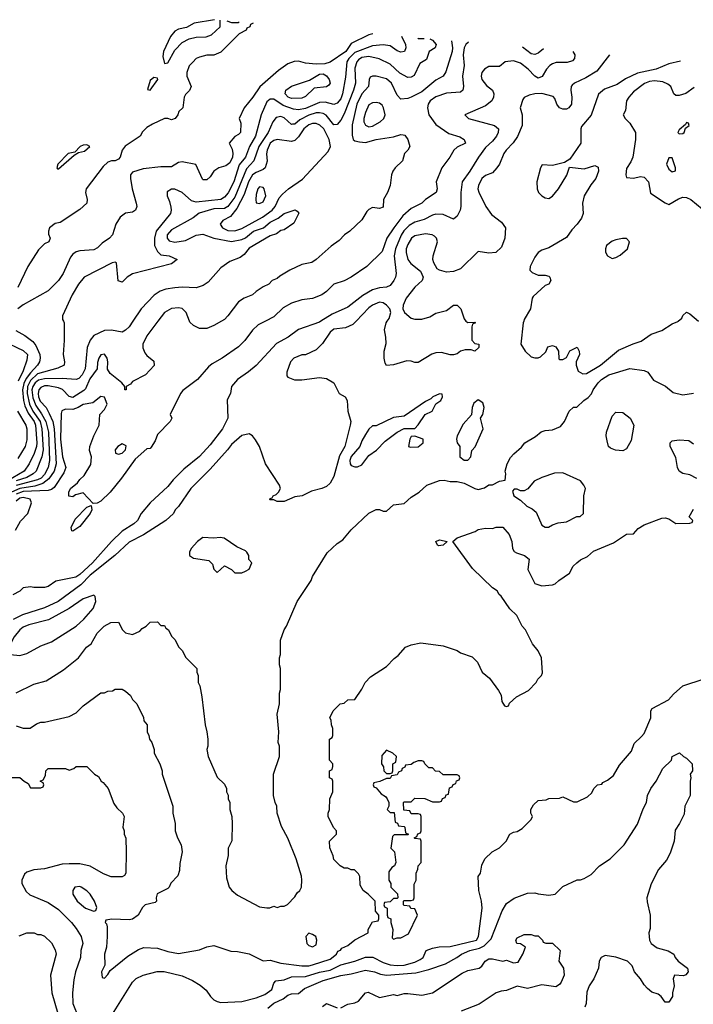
# Model space of a CAD drawing. Header units: inches. Extents: x 2348341 to 2479810, y 460419 to 613669.
# Tile 323 of 656: x 2355189 to 2359009, y 586125 to 591710. Entities that reach past the tile are written whole.
import ezdxf

# ---------------------------------------------------------------- set-up
doc = ezdxf.new("R2010")
doc.units = ezdxf.units.IN
doc.header["$MEASUREMENT"] = 0
doc.layers.add('C3558', color=7, linetype='Continuous')
doc.layers.add('C3559', color=7, linetype='Continuous')

msp = doc.modelspace()

# ---------------------------------------------------------------- linework, layer by layer
at = {"layer": 'C3558', "color": 2}
for points, elevation in [([(2355973, 590000), (2355910, 589917.2), (2355888.2, 589870), (2355888.2, 589848.2), (2355899.8, 589819.8), (2355910, 589804.7), (2355950, 589774), (2355951.6, 589748.4), (2355903.6, 589696.4), (2355830, 589658), (2355816.9, 589643.1), (2355794, 589630), (2355794, 589610), (2355786, 589610), (2355786, 589630), (2355768.7, 589650), (2355703.3, 589703.3), (2355686.8, 589726.8), (2355689.2, 589770), (2355685.2, 589790), (2355670, 589813.2), (2355650, 589809), (2355637.3, 589790), (2355630, 589766), (2355628.4, 589730), (2355587.1, 589672.9), (2355563, 589617), (2355553.5, 589606.5), (2355490, 589566.3), (2355470, 589571.8), (2355431.8, 589611.8), (2355410, 589621.1), (2355350, 589632.9), (2355330, 589633.1), (2355310, 589624.2), (2355298.9, 589610), (2355294.3, 589590), (2355296.1, 589570), (2355306.1, 589546.1), (2355338.7, 589510), (2355357, 589477), (2355376.9, 589430), (2355385.8, 589390), (2355396.9, 589190), (2355384.9, 589150), (2355355, 589105), (2355321.2, 589078.8), (2355275.2, 589064.8), (2355190, 589051), (2355143.9, 589030)], 94), ([(2356897.8, 590000), (2356890, 589995.1), (2356770, 589953.2), (2356711, 589910), (2356646.6, 589873.4), (2356530, 589749), (2356487.1, 589712.9), (2356424.7, 589670), (2356391.1, 589628.9), (2356384.7, 589590), (2356366.4, 589553.6), (2356370.6, 589449.4), (2356338.8, 589390), (2356270, 589299), (2356210, 589233.2), (2356119.8, 589160.2), (2356059.8, 589100.2), (2356030, 589062), (2355930, 588968.7), (2355878, 588910), (2355858, 588870), (2355836, 588850), (2355770, 588809.5), (2355709.2, 588750.8), (2355602.6, 588630), (2355530, 588563), (2355507.2, 588547.2), (2355394.8, 588525.2), (2355350, 588495.3), (2355330, 588489), (2355270, 588488.7), (2355250, 588494), (2355210, 588488), (2355190, 588468), (2355150, 588448.7)], 102), ([(2357096.9, 590000), (2357078.8, 589981.2), (2357037.5, 589962.5), (2356970, 589955.1), (2356950, 589937.2), (2356906.4, 589873.6), (2356870, 589838), (2356811.1, 589808.9), (2356790, 589808.7), (2356744.7, 589790), (2356726, 589770), (2356704.7, 589710), (2356704.7, 589690), (2356710, 589682), (2356747.1, 589667.1), (2356790, 589667.3), (2356890, 589680.7), (2356930, 589674.8), (2356970, 589651), (2357001, 589590), (2357034.8, 589570), (2357047.3, 589550), (2357050.4, 589490.4), (2357067.3, 589430), (2357064, 589410), (2357032.4, 589290), (2357003.9, 589236.1), (2356970, 589118), (2356950, 589081.2), (2356930, 589062.7), (2356902, 589050), (2356844.5, 589035.5), (2356790.6, 589009.4), (2356750, 589004), (2356690, 588978), (2356650, 588978), (2356630, 588986), (2356607.3, 588987.3), (2356610, 588994), (2356622, 588998), (2356626, 589010), (2356643.1, 589016.9), (2356658, 589030), (2356668, 589050), (2356662, 589070), (2356582.7, 589190), (2356549.3, 589290), (2356527.3, 589327.3), (2356509.5, 589349.5), (2356490, 589361.2), (2356450, 589352.3), (2356390, 589300.9), (2356368, 589270), (2356270, 589160.9), (2356160.7, 589050), (2356090.5, 588949.5), (2356071, 588930), (2356061, 588910), (2356018.8, 588870), (2355891.9, 588788.1), (2355810, 588747), (2355728.9, 588671.1), (2355590, 588559.7), (2355535.3, 588504.7), (2355407.3, 588410), (2355330, 588373.6), (2355204.8, 588335.2), (2355152.9, 588307.1)], 106), ([(2355831.6, 590000), (2355810, 589968), (2355790, 589948), (2355770, 589938), (2355710, 589949.3), (2355670, 589946.6), (2355610, 589919.3), (2355588.5, 589891.5), (2355572.4, 589850), (2355561.3, 589730), (2355543.8, 589696.2), (2355525.1, 589674.9), (2355510, 589669.6), (2355430, 589675.1), (2355330, 589673.6), (2355295.3, 589664.7), (2355276.5, 589650), (2355263.2, 589630), (2355259, 589610), (2355264.6, 589564.6), (2355280.8, 589520.8), (2355313.8, 589473.8), (2355337.5, 589430), (2355352.1, 589370), (2355358.6, 589210), (2355350.3, 589170), (2355330.2, 589130), (2355311.6, 589110), (2355290, 589099.8), (2355170, 589067)], 90), ([(2356582.6, 590000), (2356541.1, 589978.9), (2356510, 589949), (2356466, 589890), (2356430, 589854), (2356338, 589790), (2356281.4, 589758.6), (2356259.8, 589740.2), (2356198, 589670), (2356113.7, 589606.3), (2356101, 589590), (2356042, 589470), (2356052, 589450), (2356042, 589430), (2355970, 589358), (2355958, 589322), (2355935.3, 589284.7), (2355930, 589278), (2355910, 589275.3), (2355843.4, 589216.6), (2355767.3, 589110), (2355702.8, 589030), (2355650, 588979.3), (2355628.4, 588968.4), (2355606, 588966), (2355550, 589026), (2355506, 589014), (2355490, 589004), (2355468, 589008), (2355468.7, 589030), (2355478, 589050), (2355517.2, 589082.8), (2355530, 589102), (2355554.6, 589125.4), (2355592.1, 589187.9), (2355596, 589230), (2355585.6, 589265.6), (2355586.6, 589290), (2355609.7, 589350.3), (2355640.9, 589410), (2355644, 589470), (2355670, 589498), (2355685.2, 589530), (2355670, 589568.7), (2355650, 589573.2), (2355603.8, 589536.2), (2355550, 589526.6), (2355521, 589510), (2355490, 589499.7), (2355450, 589500.9), (2355427.7, 589492.3), (2355423.8, 589476.2), (2355421.1, 589330), (2355433.1, 589230), (2355451, 589170), (2355439.9, 589140.1), (2355384.1, 589055.9), (2355370, 589045.2), (2355350, 589039.5), (2355210, 589033.8), (2355170, 589018.4)], 98), ([(2355437, 590000), (2355442, 589990), (2355442, 589890), (2355436, 589810), (2355442.8, 589770), (2355441, 589750), (2355406.4, 589733.6), (2355290, 589701.2), (2355250, 589664.2), (2355233.5, 589630), (2355232.7, 589590), (2355245.7, 589530), (2355264.6, 589490), (2355304.8, 589430), (2355315, 589390), (2355322.6, 589270), (2355315.3, 589230), (2355283.1, 589150), (2355266.4, 589133.6), (2355230, 589114), (2355170, 589093.6)], 86), ([(2356334.4, 590000), (2356290, 589975.3), (2356250, 589958), (2356210, 589958), (2356174.6, 589974.6), (2356154.6, 589994.6), (2356152.5, 590000)], 94), ([(2357719.3, 590000), (2357719.6, 589999.6), (2357730, 589992), (2357770, 589994), (2357774, 589990), (2357758, 589982), (2357752.7, 589967.3), (2357752.7, 589892.7), (2357770, 589874), (2357794, 589870), (2357794, 589850), (2357771.1, 589828.9), (2357750, 589838), (2357716.4, 589836.4), (2357690, 589829), (2357670, 589814), (2357650, 589809.2), (2357630, 589809.2), (2357582, 589822), (2357550, 589820.7), (2357526.4, 589813.6), (2357450, 589766), (2357430, 589765.2), (2357410, 589772.7), (2357385.2, 589774.8), (2357310, 589753.2), (2357270, 589748.7), (2357261.2, 589761.2), (2357256, 589790), (2357257.2, 589830), (2357266.8, 589873.2), (2357266.6, 589910), (2357258, 589950), (2357267, 589990), (2357273.6, 590000)], 106), ([(2358047.4, 590000), (2358044, 589990), (2358031.3, 589870), (2358056, 589830), (2358090, 589798), (2358110, 589791.3), (2358130, 589791.3), (2358143.1, 589796.9), (2358173.6, 589826.4), (2358185.2, 589854.8), (2358210, 589862), (2358230, 589854), (2358244.7, 589830), (2358246.4, 589786.4), (2358250, 589782), (2358270, 589782), (2358290, 589794), (2358308.9, 589831.1), (2358350, 589852), (2358362, 589830), (2358364.7, 589810), (2358344.7, 589770), (2358344.7, 589750), (2358356, 589716), (2358382, 589702), (2358403.5, 589703.5), (2358482.7, 589750), (2358585.3, 589834.7), (2358668, 589872), (2358713.1, 589886.9), (2358770, 589926.8), (2358830, 589946.8), (2358890, 589984.7), (2358922, 589998), (2358924.4, 590000)], 110), ([(2355167.4, 589947.4), (2355218.2, 589918.2), (2355263.7, 589883.7), (2355281.5, 589861.5), (2355303.1, 589810), (2355306.4, 589790), (2355302.4, 589770), (2355290.4, 589750), (2355250, 589707.6), (2355226.1, 589673.9), (2355212.7, 589647.3), (2355205.9, 589610), (2355210.8, 589550.8), (2355218.9, 589518.9), (2355237.9, 589477.9), (2355271.1, 589430), (2355279.3, 589410), (2355286.9, 589310), (2355284.4, 589290), (2355271.6, 589250), (2355243.1, 589190), (2355214, 589150), (2355085.9, 589074.1)], 82), ([(2355090.4, 589890.4), (2355210, 589834), (2355233, 589810), (2355230, 589778), (2355210, 589719), (2355180.9, 589659.1)], 78), ([(2355170, 587891), (2355270, 587941), (2355340.2, 587959.8), (2355438, 588022), (2355522, 588090), (2355568.7, 588150), (2355595.3, 588170), (2355629, 588230), (2355668.7, 588270), (2355706, 588290), (2355750, 588292), (2355772, 588250), (2355790, 588232), (2355830, 588222), (2355870, 588242), (2355883.1, 588256.9), (2355906, 588270), (2355930, 588292), (2355970, 588294), (2355990, 588274), (2356010, 588274), (2356018, 588258), (2356034, 588250), (2356050, 588214), (2356070, 588194), (2356092, 588150), (2356112, 588130), (2356130, 588094), (2356194, 588030), (2356194, 588010), (2356202, 587990), (2356202, 587950), (2356211.1, 587931.1), (2356222, 587870), (2356241, 587710), (2356250.7, 587670.7), (2356256, 587630), (2356256, 587590), (2356251, 587570), (2356258.8, 587530), (2356310, 587414), (2356350, 587374), (2356362, 587350), (2356362, 587330), (2356371.6, 587311.6), (2356372, 587290), (2356382, 587270), (2356382, 587230), (2356392, 587190), (2356394, 587150), (2356391.6, 587051.6), (2356372, 587010), (2356372, 586970), (2356358, 586910), (2356362, 586842), (2356378, 586790), (2356392, 586770), (2356425.2, 586745.2), (2356550, 586678), (2356590, 586672), (2356607.3, 586672.7), (2356630, 586682), (2356650, 586674), (2356670, 586682), (2356690, 586682), (2356708, 586692), (2356750, 586734), (2356763.1, 586756.9), (2356778, 586770), (2356788, 586790), (2356788.7, 586830), (2356787.3, 586852.7), (2356757.2, 586950), (2356710, 587068), (2356673.6, 587133.6), (2356648.7, 587210), (2356648, 587250), (2356638, 587270), (2356628.7, 587310), (2356628.7, 587430), (2356662, 587530), (2356662, 587590), (2356655.3, 587610), (2356659, 587670), (2356649, 587770), (2356662, 587830), (2356662, 587890), (2356668, 587910), (2356668.7, 588030), (2356662, 588050), (2356662, 588090), (2356668, 588110), (2356668.7, 588190), (2356688.7, 588250), (2356702, 588270), (2356762, 588410), (2356842, 588530), (2356849.1, 588550.9), (2356933.6, 588686.4), (2356990, 588738), (2357021.2, 588758.8), (2357070, 588816), (2357169.4, 588910.6), (2357211.1, 588931.1), (2357230, 588931.3), (2357250, 588922), (2357270, 588922), (2357310, 588958), (2357370, 588966), (2357410, 589001), (2357455.3, 589030), (2357498, 589070), (2357570, 589096.3), (2357597.3, 589097.3), (2357630, 589091), (2357670, 589091), (2357710, 589081), (2357770, 589051), (2357790, 589046), (2357824.7, 589055.3), (2357850, 589071.3), (2357870, 589072), (2357910, 589092), (2357942, 589098), (2357946, 589134), (2357942, 589150), (2357954, 589190), (2357972.9, 589227.1), (2357992.5, 589247.5), (2358034.8, 589285.2), (2358054, 589310), (2358114.2, 589345.8), (2358147.5, 589372.5), (2358170, 589380.7), (2358210, 589382.8), (2358257, 589403), (2358279, 589430), (2358306, 589490), (2358330, 589511.3), (2358348, 589512), (2358388, 589550), (2358412.9, 589567.1), (2358432.3, 589587.7), (2358441.2, 589610), (2358469.3, 589650), (2358489.3, 589670), (2358530, 589696.3), (2358650, 589731), (2358730, 589721), (2358752, 589710), (2358784.5, 589664.5), (2358850.9, 589630.9), (2358894.8, 589594.8), (2358950, 589582.8), (2359010, 589591)], 106), ([(2355177.1, 589490), (2355224.9, 589410), (2355230.4, 589390), (2355230, 589326), (2355220.5, 589290), (2355178.8, 589221.2)], 78), ([(2359030, 589108), (2358990, 589128), (2358950, 589135.3), (2358929.3, 589149.3), (2358919, 589170), (2358910, 589226), (2358878, 589290), (2358878, 589310), (2358890, 589322), (2358930, 589326), (2358983.6, 589323.6), (2359010, 589304.7)], 102), ([(2355165.6, 588814.4), (2355193.8, 588866.2), (2355235.1, 588910), (2355256, 588970), (2355249.2, 588990), (2355210, 589000.4), (2355190, 588995.1), (2355170, 588979.7)], 102), ([(2355170, 587704.7), (2355210, 587691), (2355248.7, 587691.3), (2355284.7, 587715.3), (2355310, 587724.7), (2355330, 587724.7), (2355470, 587758), (2355510, 587778), (2355550, 587818), (2355650, 587891.3), (2355670, 587892), (2355690, 587902), (2355716.4, 587903.6), (2355730, 587912), (2355770, 587912), (2355790, 587902), (2355816.9, 587876.9), (2355830, 587854), (2355854, 587830), (2355891.6, 587751.6), (2355892.7, 587732.7), (2355912, 587710), (2355912, 587670), (2355922, 587650), (2355924.7, 587630), (2355938, 587610), (2355952, 587570), (2355951.3, 587550), (2355984.7, 587490), (2355998, 587450), (2355998, 587430), (2356058, 587250), (2356058, 587210), (2356071.3, 587150), (2356071.3, 587110), (2356084.7, 587070), (2356104.7, 587030), (2356111.3, 586990), (2356096.9, 586923.1), (2356095.3, 586884.7), (2356085.4, 586854.6), (2356047.3, 586812.7), (2356038, 586790), (2356030, 586782), (2355968.1, 586751.9), (2355962.8, 586730), (2355964.7, 586710), (2355956.8, 586703.2), (2355901, 586690), (2355886.2, 586673.8), (2355861, 586630), (2355830, 586609), (2355810, 586604), (2355711.6, 586608.4), (2355678, 586602), (2355674, 586590), (2355682, 586582), (2355685.4, 586565.4), (2355686, 586510), (2355681, 586450), (2355671.3, 586410), (2355672, 586348), (2355654, 586310), (2355658, 586278), (2355670, 586274), (2355690, 586294), (2355702, 586318), (2355802, 586398), (2355864.1, 586435.9), (2355892.7, 586447.3), (2355970, 586443), (2356030, 586424.9), (2356090, 586413.4), (2356210, 586434), (2356250, 586451), (2356290, 586458), (2356386.4, 586426.4), (2356425.4, 586425.4), (2356490, 586411), (2356570, 586371.3), (2356610, 586376), (2356670, 586359.1), (2356790, 586343.1), (2356830, 586343.7), (2356850, 586348.8), (2356950, 586381.6), (2356985.2, 586410), (2356994, 586426), (2357008.4, 586431.6), (2357016.4, 586443.6), (2357050, 586458), (2357089.1, 586490.9), (2357166, 586530), (2357166, 586550), (2357190, 586594), (2357222, 586598), (2357226, 586610), (2357226, 586630), (2357207.3, 586652.7), (2357206, 586710), (2357166, 586750), (2357138, 586770), (2357120.4, 586800.4), (2357118, 586850), (2357110, 586866), (2357087.3, 586887.3), (2357068.4, 586888.4), (2357050, 586898), (2357030, 586898), (2357006, 586910), (2356970, 586946), (2356968, 586968), (2356947.3, 587012.7), (2356946, 587050), (2356986, 587090), (2356986, 587110), (2356968.4, 587128.4), (2356938, 587190), (2356938, 587210), (2356946, 587230), (2356948, 587290), (2356966, 587330), (2356966, 587390), (2356962, 587402), (2356946, 587410), (2356946, 587450), (2356962, 587458), (2356966, 587474), (2356966, 587490), (2356946, 587510), (2356946, 587630), (2356962, 587638), (2356966, 587650), (2356966, 587690), (2356958, 587710), (2356956.4, 587736.4), (2356948, 587750), (2356968, 587790), (2357006, 587830), (2357030, 587834), (2357050, 587852), (2357090, 587854), (2357130, 587912), (2357148.7, 587950), (2357178, 587982), (2357270, 588042), (2357313.6, 588086.4), (2357336.5, 588103.5), (2357378, 588150), (2357410, 588164.7), (2357464.7, 588175.3), (2357590, 588158), (2357670, 588131.3), (2357690, 588118), (2357755.3, 588095.3), (2357785.4, 588065.4), (2357812, 588010), (2357854.4, 587974.4), (2357905.4, 587905.4), (2357919.6, 587879.6), (2357923.6, 587843.6), (2357938, 587818), (2357950, 587814), (2357962, 587818), (2357967.3, 587832.7), (2358006, 587870), (2358074.6, 587905.4), (2358118, 587950), (2358128, 587970), (2358148, 587990), (2358154.6, 588005.4), (2358148, 588090), (2358128.7, 588130), (2358098, 588170), (2358058, 588250), (2358038, 588270), (2358008, 588330), (2357968.9, 588368.9), (2357920.4, 588440.4), (2357908, 588450), (2357898, 588470), (2357870, 588488), (2357758, 588598), (2357646, 588750), (2357670, 588770.8), (2357773.2, 588806.8), (2357790, 588818), (2357830, 588826), (2357870, 588824.7), (2357891.6, 588831.6), (2357930, 588831.3), (2357964.7, 588790), (2357981, 588750), (2357984.7, 588710), (2357994.4, 588694.4), (2358005.8, 588685.8), (2358051.3, 588670), (2358078, 588650), (2358071.6, 588591.6), (2358110, 588512), (2358150, 588498), (2358210, 588504.7), (2358226, 588510), (2358246, 588530), (2358308, 588570), (2358328.7, 588610), (2358348.7, 588630), (2358370, 588646), (2358410, 588666), (2358444.1, 588695.9), (2358557.5, 588742.5), (2358630, 588791), (2358670, 588794), (2358696.4, 588823.6), (2358730, 588844.7), (2358830, 588882), (2358850, 588884.7), (2358870, 588878), (2358910, 588852), (2358990, 588854), (2359002, 588858), (2359006, 588870), (2358986, 588890), (2359010, 588934)], 102), ([(2355716, 586070), (2355830, 586251.3), (2355850, 586271), (2355890, 586291), (2355969.3, 586310.7), (2356009.3, 586310.7), (2356110, 586286), (2356170, 586261), (2356213.7, 586233.7), (2356246.4, 586206.4), (2356271.3, 586170), (2356290, 586151.3), (2356310, 586141), (2356330, 586134.8), (2356450, 586140.7), (2356530, 586161.6), (2356578.8, 586181.2), (2356618.4, 586210), (2356630, 586246), (2356641.3, 586258.7), (2356690, 586264.4), (2356730, 586282), (2356810, 586283.1), (2356890, 586307.9), (2356950, 586318.5), (2357010, 586348.9), (2357089.7, 586370.3), (2357150, 586393.4), (2357191.8, 586391.8), (2357250, 586363.1), (2357290, 586348.9), (2357330, 586345.2), (2357370, 586347.7), (2357430, 586363.7), (2357461, 586379), (2357477.2, 586390), (2357495.3, 586430), (2357530, 586443.8), (2357568.5, 586451.5), (2357630, 586454), (2357779.3, 586490), (2357792, 586510), (2357812.7, 586670), (2357809, 586710), (2357794, 586770), (2357789, 586850), (2357802, 586870), (2357810, 586914), (2357828, 586950), (2357869.1, 586990.9), (2357910, 587012), (2357948, 587050), (2357968, 587090), (2357990, 587102), (2358010, 587104.7), (2358038, 587122), (2358090, 587174), (2358098, 587190), (2358088, 587210), (2358088, 587230), (2358103.1, 587256.9), (2358130, 587282), (2358174.6, 587285.4), (2358190, 587292), (2358250, 587294), (2358270, 587302), (2358330, 587274), (2358350, 587274), (2358410, 587302), (2358434.6, 587325.4), (2358446, 587350), (2358466, 587370), (2358490, 587374), (2358496.4, 587383.6), (2358523.1, 587396.9), (2358556.5, 587423.5), (2358590, 587482), (2358659.3, 587560.7), (2358674.6, 587605.4), (2358716.5, 587643.5), (2358730, 587662), (2358768.7, 587750), (2358768.7, 587790), (2358776.4, 587803.6), (2358868.4, 587851.6), (2358896.4, 587883.6), (2358949.1, 587930.9), (2359070, 587971.3)], 98), ([(2356596.9, 586103.1), (2356630, 586132.4), (2356683.3, 586156.7), (2356710, 586177.3), (2356730, 586184.9), (2356770, 586187.3), (2356804.9, 586215.1), (2356910, 586260.3), (2357010, 586288.5), (2357070, 586298.7), (2357150, 586319.5), (2357202, 586310), (2357236.4, 586296.4), (2357270.3, 586290.3), (2357436.2, 586303.8), (2357510, 586323.1), (2357604.4, 586355.6), (2357669, 586390), (2357694, 586410), (2357741.2, 586430), (2357796.8, 586443.2), (2357823.8, 586456.2), (2357863.3, 586496.7), (2357924.8, 586655.2), (2357950, 586698), (2357993.6, 586726.4), (2358070, 586756), (2358110, 586758), (2358130, 586751.3), (2358190, 586744.7), (2358226, 586750), (2358270, 586794), (2358350, 586831), (2358370, 586831.3), (2358390, 586838), (2358430, 586862), (2358478, 586910), (2358538, 586950), (2358618, 587030), (2358692.9, 587147.1), (2358725.6, 587234.4), (2358744, 587270), (2358749.2, 587310), (2358769.2, 587350), (2358799, 587390), (2358836.4, 587463.6), (2358886, 587510), (2358888.9, 587531.1), (2358931.6, 587551.6), (2358954, 587530), (2358970, 587522), (2359002, 587490), (2359004.7, 587450), (2358991.3, 587430), (2358996, 587410), (2358991.3, 587390), (2358991.3, 587310), (2358962, 587250), (2358956.9, 587203.1), (2358931.3, 587150), (2358906.8, 587113.2), (2358901, 587050), (2358878, 586982), (2358856.8, 586943.2), (2358811.3, 586890), (2358770.9, 586809.1), (2358746, 586730), (2358747.1, 586707.1), (2358764.7, 586630), (2358765.4, 586554.6), (2358758, 586530), (2358761, 586490), (2358770.8, 586470), (2358805.1, 586445.1), (2358867.7, 586427.7), (2358898, 586410), (2358906, 586390), (2358922.8, 586370), (2358976, 586330), (2358981, 586310), (2358967.3, 586292.7), (2358953.4, 586286.6), (2358902, 586290), (2358896, 586270), (2358901, 586230), (2358891, 586190), (2358891, 586170), (2358870, 586138), (2358850, 586138), (2358828, 586170), (2358810, 586182), (2358774.6, 586194.6), (2358750, 586215.3), (2358730, 586235.3), (2358709.3, 586269.3), (2358675.3, 586310), (2358663.1, 586343.1), (2358635.3, 586370), (2358570, 586392.8), (2358510, 586402.7), (2358486.8, 586390), (2358476, 586370), (2358471, 586330), (2358444.7, 586270), (2358418, 586230), (2358405.4, 586194.6), (2358402, 586130), (2358394, 586110)], 94), ([(2355110, 587412), (2355190, 587412), (2355214, 587390), (2355236.9, 587376.9), (2355250, 587354), (2355310, 587354), (2355322, 587358), (2355326, 587370), (2355322, 587382), (2355306, 587390), (2355322, 587398), (2355336.4, 587423.6), (2355338, 587450), (2355350, 587462), (2355450, 587462), (2355470, 587454), (2355496.4, 587463.6), (2355510, 587474), (2355570, 587474), (2355614, 587430), (2355636.9, 587416.9), (2355651.6, 587391.6), (2355663.6, 587383.6), (2355692, 587350), (2355723.6, 587263.6), (2355739.6, 587239.6), (2355772, 587210), (2355782, 587190), (2355774, 587130), (2355782, 587110), (2355782, 587090), (2355791.6, 587068.4), (2355794, 586990), (2355792, 586870), (2355783.6, 586856.4), (2355770, 586848), (2355708.9, 586848.9), (2355665.6, 586865.6), (2355589.1, 586909.1), (2355530, 586921.2), (2355470, 586922.7), (2355430, 586919.3), (2355330, 586893.2), (2355270, 586888.7), (2355230, 586875.3), (2355216.9, 586863.1), (2355202, 586830), (2355202, 586810), (2355225.4, 586765.4), (2355246.4, 586746.4), (2355350, 586702.8), (2355410, 586662.8), (2355482.8, 586590), (2355510, 586556), (2355537.3, 586510), (2355547.3, 586470), (2355536.3, 586430), (2355533.4, 586390), (2355505.5, 586310), (2355496.7, 586263.3), (2355488.2, 586190), (2355490.5, 586130), (2355522, 586050)], 98), ([(2355185.6, 586514.4), (2355230, 586531.3), (2355271.1, 586531.1), (2355290, 586522), (2355310, 586522), (2355330, 586512), (2355370, 586474), (2355390, 586434), (2355396, 586410), (2355364.7, 586290), (2355371, 586190), (2355456.7, 585896.7)], 94), ([(2357010, 586106), (2357050, 586126.8), (2357090, 586134), (2357110, 586142.8), (2357150, 586191), (2357166, 586194), (2357230, 586164), (2357310, 586181), (2357330, 586176), (2357370, 586186), (2357390, 586186), (2357470, 586178), (2357530, 586191), (2357697.7, 586302.3), (2357730, 586317.1), (2357795.3, 586330), (2357810, 586341), (2357829.7, 586370.3), (2357850, 586383), (2357870, 586383.8), (2357929.3, 586370.7), (2357950, 586376), (2357990, 586361), (2358015.5, 586364.5), (2358042, 586410), (2358058, 586450), (2358030, 586468.7), (2358008, 586470), (2358002, 586490), (2358010, 586502), (2358050, 586522), (2358090, 586522), (2358110, 586514), (2358130, 586514), (2358154, 586490), (2358158, 586478), (2358172.7, 586472.7), (2358211.3, 586471.3), (2358254, 586430), (2358246, 586370), (2358273.4, 586330), (2358277.1, 586290), (2358260.7, 586250), (2358250, 586237.2), (2358230, 586225.2), (2358150, 586236), (2358070, 586215.1), (2358010, 586227.3), (2357950, 586204.5), (2357919.8, 586200.2), (2357890.5, 586189.5), (2357794.2, 586125.8), (2357693.2, 586086.8)], 90), ([(2356907.2, 586112.8), (2356929.4, 586130.6), (2356990, 586106)], 90)]:
    msp.add_lwpolyline(points, dxfattribs=dict(at, elevation=elevation))
for points, elevation in [([(2357570, 589588), (2357532, 589570), (2357521, 589559), (2357490, 589544), (2357370, 589462), (2357310, 589454), (2357210, 589406), (2357190, 589406), (2357170, 589388), (2357150, 589358), (2357130, 589322), (2357118.8, 589290), (2357070, 589232.3), (2357061.6, 589210), (2357063, 589190), (2357070, 589180.7), (2357090, 589174), (2357105.6, 589174.4), (2357130, 589186), (2357170, 589238), (2357212.3, 589267.7), (2357261.5, 589318.5), (2357329.4, 589370.6), (2357370, 589391.3), (2357430, 589392), (2357450, 589412), (2357488, 589470), (2357528, 589490), (2357548.7, 589531.3), (2357578, 589550), (2357588, 589570), (2357586, 589586)], 110), ([(2357790, 589553.2), (2357765.2, 589534.8), (2357756, 589510), (2357751, 589469), (2357705.2, 589414.8), (2357670.8, 589350), (2357666.8, 589330), (2357671, 589310), (2357684.7, 589290), (2357684.7, 589230), (2357710, 589211.3), (2357730, 589212), (2357748, 589230), (2357753.2, 589266.8), (2357771.9, 589288.1), (2357818, 589390), (2357802, 589450), (2357815.3, 589470), (2357824, 589510), (2357816, 589536)], 110), ([(2358610, 589265.2), (2358569, 589269), (2358540.2, 589280.2), (2358529.2, 589289.2), (2358520.9, 589320.9), (2358516, 589350), (2358518, 589370), (2358550, 589462), (2358570, 589484.7), (2358610, 589482), (2358652, 589450), (2358672, 589410), (2358656.8, 589323.2), (2358630, 589275.3)], 102), ([(2357430, 589348), (2357410, 589346), (2357402, 589330), (2357394, 589290), (2357404.7, 589284.7), (2357450, 589286.8), (2357478, 589310), (2357478, 589330)], 110), ([(2355770, 589304), (2355746, 589290), (2355731.3, 589270), (2355732, 589252), (2355750, 589244.7), (2355770, 589251.3), (2355788.7, 589270), (2355792.9, 589292.9)], 98), ([(2358270, 589139), (2358222, 589138), (2358150, 589114), (2358107.3, 589092.7), (2358071.1, 589048.9), (2358050, 589038), (2358030, 589038), (2358010, 589048), (2357992.7, 589047.3), (2357984.7, 589035.3), (2357992, 589010), (2358030, 588984.7), (2358064.7, 588950), (2358095.3, 588935.3), (2358117.3, 588917.3), (2358150, 588842), (2358170, 588831.3), (2358188.4, 588831.6), (2358210, 588844.7), (2358243.1, 588856.9), (2358290, 588862), (2358348.4, 588891.6), (2358367.3, 588892.7), (2358386, 588910), (2358388.4, 589008.4), (2358398, 589050), (2358388.7, 589070), (2358370, 589094)], 106), ([(2355490, 588808.7), (2355486, 588810), (2355482, 588830), (2355503.2, 588876.8), (2355570, 588944.7), (2355594, 588954), (2355598, 588930), (2355590, 588908.7), (2355530, 588835.3)], 98), ([(2356327.1, 588772.9), (2356290, 588769.2), (2356227.5, 588772.5), (2356198, 588750), (2356162, 588710), (2356152, 588690), (2356152, 588670), (2356175.3, 588655.3), (2356262, 588642), (2356282, 588622), (2356290, 588594), (2356310, 588574), (2356350, 588612), (2356390.9, 588590.9), (2356410, 588572), (2356450, 588572), (2356470, 588582), (2356490, 588594), (2356506, 588630), (2356488.4, 588648.4), (2356488, 588670), (2356478, 588690), (2356470, 588698), (2356420.2, 588720.2), (2356349.3, 588769.3)], 110), ([(2357565.2, 588725.2), (2357558, 588730), (2357548.7, 588750), (2357570, 588758.8), (2357614, 588750), (2357590, 588728.7)], 102), ([(2355610, 588446), (2355550, 588425.2), (2355470.4, 588369.6), (2355353.4, 588306.6), (2355242, 588278), (2355210, 588264.5), (2355190.7, 588250), (2355158, 588210), (2355130, 588155.3), (2355124, 588130), (2355138, 588110), (2355190, 588103.8), (2355230, 588115.5), (2355310, 588159.1), (2355370, 588180.5), (2355510, 588270.5), (2355552.3, 588310), (2355605.2, 588370), (2355622, 588410), (2355618, 588438)], 110), ([(2357270, 587566), (2357243.6, 587536.4), (2357242, 587490), (2357252, 587472), (2357254, 587450), (2357270, 587434), (2357290, 587434), (2357302, 587438), (2357306, 587450), (2357306, 587490), (2357322, 587498), (2357326, 587530), (2357306, 587550)], 102), ([(2357470, 587506), (2357450, 587506), (2357423.6, 587496.4), (2357410, 587486), (2357378, 587482), (2357374, 587470), (2357358, 587462), (2357354, 587450), (2357338, 587442), (2357330, 587426), (2357298, 587422), (2357290, 587406), (2357270, 587406), (2357231.6, 587388.4), (2357198, 587382), (2357194, 587370), (2357198, 587358), (2357210, 587354), (2357239.6, 587319.6), (2357263.6, 587303.6), (2357274, 587290), (2357282, 587270), (2357282, 587250), (2357274, 587230), (2357290, 587214), (2357312.7, 587212.7), (2357318, 587158), (2357332.7, 587152.7), (2357338, 587138), (2357370, 587134), (2357374, 587130), (2357378, 587098), (2357394, 587090), (2357390, 587086), (2357312.7, 587087.3), (2357303.6, 587076.4), (2357294, 587010), (2357314, 586990), (2357322, 586930), (2357314, 586910), (2357299.6, 586900.4), (2357283.6, 586876.4), (2357282, 586830), (2357294, 586810), (2357294, 586790), (2357332.7, 586752.7), (2357334, 586730), (2357330, 586726), (2357310, 586726), (2357290, 586706), (2357258, 586702), (2357254, 586690), (2357258, 586678), (2357274, 586670), (2357274, 586630), (2357278, 586618), (2357294, 586610), (2357294, 586590), (2357304.7, 586550), (2357302, 586502), (2357310, 586494), (2357330, 586502), (2357350, 586502), (2357394.6, 586525.4), (2357446, 586630), (2357430, 586666), (2357408.4, 586668.4), (2357402, 586682), (2357370, 586686), (2357366, 586690), (2357366, 586710), (2357370, 586714), (2357410, 586714), (2357422, 586718), (2357426, 586730), (2357427.3, 586807.3), (2357438, 586830), (2357438, 586870), (2357447.3, 586892.7), (2357448.4, 586911.6), (2357466, 586930), (2357466, 587050), (2357462, 587062), (2357430, 587066), (2357426, 587070), (2357442, 587078), (2357447.3, 587092.7), (2357462, 587098), (2357466, 587110), (2357466, 587190), (2357462, 587202), (2357450, 587206), (2357410, 587206), (2357402, 587222), (2357367.3, 587227.3), (2357366, 587270), (2357370, 587274), (2357410, 587274), (2357430, 587294), (2357487.3, 587292.7), (2357530, 587274), (2357570, 587274), (2357582, 587278), (2357587.3, 587292.7), (2357602, 587298), (2357607.3, 587312.7), (2357622, 587318), (2357627.3, 587352.7), (2357642, 587358), (2357647.3, 587372.7), (2357662, 587378), (2357667.3, 587392.7), (2357682, 587398), (2357686, 587410), (2357682, 587422), (2357670, 587426), (2357590, 587426), (2357570, 587446), (2357547.3, 587447.3), (2357530, 587466), (2357510, 587466), (2357486, 587490), (2357482, 587502)], 102), ([(2355530, 586793.2), (2355502, 586790), (2355491.3, 586770), (2355491.3, 586750), (2355516, 586710), (2355562, 586670), (2355610, 586654), (2355622, 586658), (2355626, 586674), (2355614, 586710), (2355589, 586750), (2355570, 586769), (2355538, 586790)], 102), ([(2356830, 586528), (2356812, 586510), (2356818, 586470), (2356830, 586458), (2356850, 586451.3), (2356870, 586462), (2356874, 586490), (2356868, 586510), (2356850, 586522)], 106)]:
    msp.add_lwpolyline(points, close=True, dxfattribs=dict(at, elevation=elevation))
at = {"layer": 'C3559', "color": 2}
for points, elevation in [([(2356514.1, 591690.3), (2356514, 591690), (2356498, 591682), (2356494, 591670), (2356478, 591662), (2356474, 591650), (2356434, 591630), (2356330, 591526), (2356291.1, 591508.9), (2356251.6, 591508.4), (2356210, 591498), (2356191.1, 591488.9), (2356170.9, 591469.1), (2356151.1, 591448.9), (2356138, 591410), (2356138, 591390), (2356162, 591330), (2356151.6, 591308.4), (2356130, 591286), (2356122, 591270), (2356114, 591210), (2356091.1, 591188.9), (2356086, 591170), (2356070.8, 591150), (2356050, 591142), (2356030, 591148.7), (2356010, 591148.7), (2355942, 591118), (2355910, 591098), (2355885.4, 591074.6), (2355872, 591050), (2355787.1, 590992.9), (2355771, 590970), (2355758.8, 590930), (2355750, 590919), (2355730.8, 590909.2), (2355710, 590909.2), (2355690, 590901.2), (2355662, 590878), (2355566.8, 590750), (2355562.8, 590730), (2355571.3, 590690), (2355571, 590670), (2355530, 590634), (2355419.8, 590560.2), (2355390, 590554), (2355358, 590530), (2355352, 590510), (2355352.7, 590492.7), (2355362, 590470), (2355354, 590450), (2355330, 590438), (2355295.9, 590404.1), (2355236.3, 590310), (2355178, 590190)], 78), ([(2356294.6, 591709.8), (2356178, 591690), (2356134.7, 591665.3), (2356090, 591655.7), (2356070, 591644.1), (2356045.1, 591614.9), (2356004.9, 591530), (2356001.3, 591501.3), (2356010, 591462), (2356030, 591464.7), (2356070, 591537.3), (2356110, 591580.7), (2356150, 591601), (2356190, 591611.3), (2356247.3, 591612.7), (2356276.4, 591623.6), (2356326, 591670), (2356326, 591707)], 78), ([(2356363.5, 591703.7), (2356390, 591694), (2356430, 591694), (2356433.5, 591697.5)], 78), ([(2357191.3, 591630), (2357170, 591623.7), (2357070, 591575.1), (2357038.4, 591530), (2356950, 591468.7), (2356919.8, 591460.2), (2356870, 591457.2), (2356810, 591464), (2356770, 591474), (2356746.4, 591473.6), (2356710, 591459), (2356658, 591422), (2356550.6, 591329.4), (2356511, 591270), (2356462, 591210), (2356434, 591150), (2356443.6, 591123.6), (2356442, 591070), (2356430, 591058), (2356410, 591048), (2356378, 591010), (2356394.6, 590974.6), (2356397.6, 590950), (2356396.5, 590930), (2356381.3, 590898.7), (2356358.9, 590881.1), (2356318, 590870), (2356291.3, 590850), (2356270, 590818), (2356250, 590802), (2356230, 590802), (2356226, 590806), (2356188.4, 590888.4), (2356110, 590902.7), (2356090, 590899.3), (2356050, 590875.1), (2355990, 590875.1), (2355890, 590864), (2355830, 590845.2), (2355817.3, 590830), (2355817.1, 590810), (2355826.4, 590750), (2355850.6, 590670), (2355853.4, 590650), (2355846, 590630), (2355830, 590617.2), (2355790, 590612.3), (2355758.8, 590590), (2355734, 590550), (2355716, 590490), (2355698, 590470), (2355658, 590442), (2355630, 590415.3), (2355610, 590404), (2355530, 590399), (2355510, 590393.2), (2355490, 590379), (2355476.8, 590363.2), (2355436.3, 590270), (2355410.3, 590229.7), (2355350, 590172.7), (2355210, 590092.3), (2355178.8, 590070)], 82), ([(2357354.8, 591615.5), (2357377.1, 591570), (2357379.1, 591550), (2357370.7, 591530), (2357350, 591525.1), (2357330, 591532.3), (2357290, 591560.7), (2357250, 591566.3), (2357190, 591561.7), (2357090, 591524.2), (2357056.5, 591490), (2357045.2, 591470), (2357036.2, 591383.8), (2357019.5, 591290), (2357010, 591261.2), (2356990, 591236), (2356970, 591229.4), (2356922, 591242), (2356890, 591239.6), (2356810, 591206), (2356770, 591198.3), (2356742, 591202), (2356683.9, 591223.9), (2356630, 591259.5), (2356610, 591259.5), (2356590, 591243.7), (2356559.5, 591170), (2356526.7, 591050), (2356493.1, 590990), (2356470.3, 590930), (2356434.1, 590885.9), (2356404.6, 590790), (2356372, 590728), (2356350, 590703.6), (2356330, 590689.7), (2356190, 590674.7), (2356163.3, 590683.3), (2356110, 590729.2), (2356070, 590749), (2356050, 590748.7), (2356026.4, 590733.6), (2356026, 590710), (2356039.3, 590679.3), (2356046.2, 590646.2), (2356048.2, 590630), (2356043.8, 590610), (2355962.6, 590510), (2355953.1, 590470), (2355954.6, 590430), (2355970, 590395.5), (2355990, 590375.3), (2356038, 590370), (2356082, 590350), (2356050, 590324.5), (2355830, 590269), (2355798, 590250), (2355770, 590222), (2355748.4, 590228.4), (2355738, 590330), (2355730, 590334), (2355714, 590330), (2355556, 590250), (2355522.8, 590210), (2355486.8, 590150), (2355432, 590030), (2355432, 590010), (2355437, 590000)], 86), ([(2357515.3, 591601.2), (2357530, 591593.4), (2357550.5, 591569.5), (2357546, 591550), (2357510.6, 591529.4), (2357495.5, 591484.5), (2357458.8, 591461.2), (2357426.4, 591393.6), (2357410, 591384), (2357390, 591381.2), (2357345.9, 591405.9), (2357290, 591458), (2357227.5, 591487.5), (2357170, 591501.6), (2357130, 591495.4), (2357110, 591482), (2357101.3, 591470), (2357090, 591435.3), (2357094.6, 591350), (2357083.1, 591310), (2357030, 591176), (2357010, 591139.3), (2356990, 591116), (2356970, 591113.2), (2356927.4, 591167.4), (2356910, 591177.4), (2356890, 591181.1), (2356870, 591181), (2356830, 591168.6), (2356778.6, 591141.4), (2356750, 591118), (2356736.5, 591116.5), (2356730, 591116), (2356690, 591153.6), (2356670, 591160.7), (2356644.4, 591155.6), (2356624.4, 591130), (2356598.9, 591070), (2356545.2, 590990), (2356517, 590910), (2356476.1, 590863.9), (2356410, 590702.9), (2356370.2, 590649.8), (2356350, 590638.3), (2356290, 590636.9), (2356207.8, 590612.3), (2356173.1, 590586.9), (2356050, 590518.4), (2356025.5, 590490), (2356024.9, 590470), (2356036.3, 590456.3), (2356070, 590447.3), (2356130, 590458), (2356190, 590488.2), (2356227.2, 590492.8), (2356291.3, 590470), (2356390, 590451.8), (2356450, 590462.6), (2356470, 590471.8), (2356514.5, 590510), (2356571.2, 590528.8), (2356610, 590561.7), (2356655.2, 590584.8), (2356690, 590610.4), (2356750.9, 590630.9), (2356763.6, 590623.6), (2356771.6, 590611.6), (2356743.5, 590556.5), (2356690, 590518), (2356670, 590514), (2356645.5, 590494.5), (2356610, 590484), (2356490, 590413.2), (2356462, 590378), (2356439.8, 590360.2), (2356382, 590338), (2356330, 590302), (2356258, 590222), (2356230, 590202), (2356190, 590189), (2356110, 590192.7), (2356069.3, 590189.3), (2356018.5, 590181.5), (2355986, 590170), (2355952.4, 590147.6), (2355878.8, 590070), (2355831.6, 590000)], 90), ([(2357637.3, 591590.3), (2357644.2, 591550), (2357641.1, 591530), (2357605.8, 591414.2), (2357590.8, 591390), (2357550, 591367), (2357470, 591301.3), (2357410, 591269.5), (2357390, 591262), (2357350, 591259.3), (2357330, 591281.2), (2357297, 591350), (2357270, 591375.1), (2357210.8, 591389.2), (2357190, 591389), (2357176.9, 591383.1), (2357171, 591370), (2357167.7, 591330), (2357130, 591289.5), (2357101.1, 591230), (2357074.4, 591114.4), (2357074.4, 591054.4), (2357081, 591030), (2357090, 591022.8), (2357116.3, 591016.3), (2357150, 591013.4), (2357210, 591030.5), (2357310, 591046), (2357350, 591058), (2357363.1, 591056.9), (2357374, 591054), (2357390.8, 591030.8), (2357401, 590990), (2357391.3, 590970), (2357371, 590950), (2357361, 590910), (2357318, 590870), (2357304.7, 590850), (2357298, 590830), (2357290.8, 590770), (2357276, 590730), (2357252, 590690), (2357250, 590646), (2357230, 590638), (2357190, 590644), (2357170, 590634), (2357157.3, 590622.7), (2357130, 590575.3), (2357062, 590510), (2357030.9, 590489.1), (2357002, 590458), (2356955.3, 590424.7), (2356870, 590349), (2356846.4, 590333.6), (2356790, 590322), (2356722, 590290), (2356664.5, 590255.5), (2356650, 590242), (2356622, 590230), (2356602, 590210), (2356570, 590195.3), (2356530, 590168.7), (2356510, 590149), (2356462, 590130), (2356430, 590108.7), (2356370.6, 590029.4), (2356350, 590008.7), (2356334.4, 590000)], 94), ([(2357733.8, 591581.8), (2357719.1, 591570), (2357710.4, 591550), (2357703.8, 591510), (2357710.4, 591450), (2357700.3, 591390), (2357705.5, 591330), (2357702.8, 591310), (2357690, 591299.3), (2357610, 591294), (2357550, 591272), (2357517.3, 591250), (2357504.9, 591230), (2357502, 591210), (2357510.5, 591170.5), (2357550, 591116), (2357623.4, 591063.4), (2357685.2, 591045.2), (2357710.5, 591030.5), (2357718, 591010), (2357670, 590986.6), (2357650.7, 590970), (2357628, 590930), (2357582.8, 590870), (2357551, 590790), (2357556, 590750), (2357550.6, 590729.4), (2357490.5, 590689.5), (2357470, 590669.2), (2357410, 590639.3), (2357363, 590597), (2357310.4, 590530), (2357270.5, 590470), (2357244.7, 590395.3), (2357158, 590310), (2357070, 590249), (2357030, 590229.2), (2356970.6, 590209.4), (2356930, 590169), (2356902, 590150), (2356850, 590129), (2356790, 590121.2), (2356730, 590102.7), (2356684.1, 590075.9), (2356630, 590024), (2356582.6, 590000)], 98), ([(2357447.6, 591607.2), (2357450, 591604), (2357483.9, 591604)], 90), ([(2358325.4, 591529.1), (2358337.3, 591510), (2358336, 591490), (2358324, 591476), (2358293.2, 591466.8), (2358232.3, 591467.7), (2358210, 591459.5), (2358194.8, 591450), (2358177.3, 591430), (2358153.2, 591386.8), (2358130, 591379), (2358110, 591389), (2358072.7, 591430), (2358030, 591463.7), (2357990, 591477.2), (2357942, 591470), (2357910, 591444), (2357850, 591444), (2357824.7, 591430), (2357811, 591410), (2357806, 591390), (2357811, 591370), (2357836.8, 591336.8), (2357871, 591310), (2357878.8, 591290), (2357876, 591270), (2357866, 591250), (2357830, 591221.2), (2357714, 591170), (2357734, 591150), (2357882, 591110), (2357904.7, 591090), (2357902.8, 591070), (2357894, 591050), (2357870, 591021.2), (2357830, 590985.2), (2357790.5, 590929.5), (2357743, 590850), (2357699.1, 590790), (2357690.7, 590730), (2357691.3, 590650), (2357686.8, 590630), (2357670, 590595.3), (2357650, 590579), (2357590, 590604.5), (2357550, 590607.3), (2357530, 590602), (2357483.4, 590576.6), (2357430, 590561.6), (2357398.2, 590541.8), (2357368.4, 590511.6), (2357352.8, 590487.2), (2357320.3, 590410), (2357313.4, 590370), (2357324, 590270), (2357320.7, 590250), (2357310.7, 590230), (2357290, 590202.7), (2357270, 590192.7), (2357230, 590189.5), (2357190, 590177), (2357135.1, 590144.9), (2357050, 590079.3), (2356960.9, 590039.1), (2356897.8, 590000)], 102), ([(2358534, 591510.6), (2358462, 591418), (2358399.9, 591380.1), (2358336, 591350), (2358322, 591338), (2358316, 591330), (2358314.8, 591310), (2358321, 591270), (2358318.8, 591230), (2358302.8, 591210), (2358290, 591202), (2358270, 591202), (2358250, 591209.5), (2358236, 591230), (2358223.7, 591263.7), (2358214.2, 591274.2), (2358150, 591291.6), (2358110, 591289.3), (2358078, 591282), (2358051.1, 591268.9), (2358043.5, 591256.5), (2358026.8, 591210), (2358038.8, 591170), (2358038.8, 591110), (2358012.3, 591047.7), (2357988.6, 591011.4), (2357947.3, 590970), (2357934, 590950), (2357910.8, 590890), (2357896, 590870), (2357870, 590841.2), (2357830, 590826), (2357810.8, 590810), (2357790.5, 590769.5), (2357788, 590750), (2357792.5, 590732.5), (2357833, 590650), (2357864.6, 590604.6), (2357922, 590562), (2357944.7, 590530), (2357941, 590470), (2357921, 590419), (2357890, 590388.7), (2357850, 590385.2), (2357790, 590395.3), (2357690, 590296), (2357650, 590280.9), (2357610, 590278), (2357569.3, 590289.3), (2357557.2, 590297.2), (2357537.2, 590330), (2357532.7, 590350), (2357535.1, 590370), (2357558, 590450), (2357553.2, 590470), (2357542, 590482), (2357529.3, 590489.3), (2357490, 590494.5), (2357430, 590483.7), (2357410.8, 590470), (2357390, 590434), (2357381.6, 590410), (2357381.6, 590390), (2357390.6, 590350), (2357407.3, 590327.3), (2357462.8, 590282.8), (2357478, 590250), (2357471.3, 590230), (2357430, 590193.2), (2357380.7, 590130), (2357364, 590090), (2357362.8, 590070), (2357371, 590050), (2357410, 590016), (2357430, 590010.8), (2357470, 590010.8), (2357515.1, 590024.9), (2357550, 590044.7), (2357610, 590061), (2357649.6, 590090.4), (2357670.5, 590090.5), (2357691.3, 590070), (2357710, 590014), (2357719.3, 590000)], 106), ([(2358159.5, 591543.9), (2358130, 591519.3), (2358110, 591512.3), (2358090, 591517), (2358041.1, 591554.4)], 98), ([(2358936, 591474.8), (2358870, 591459.5), (2358798, 591430), (2358693.1, 591406.9), (2358625.7, 591374.3), (2358577.2, 591342.8), (2358504.9, 591315.1), (2358472.4, 591287.6), (2358430, 591169), (2358375.3, 591104.7), (2358371, 591090), (2358370.6, 591009.4), (2358310, 590918), (2358279.6, 590900.4), (2358210, 590882), (2358152.7, 590887.3), (2358142, 590870), (2358122.8, 590790), (2358124, 590750), (2358131, 590730), (2358150.5, 590710.5), (2358170, 590698.8), (2358190, 590696), (2358211.8, 590708.2), (2358245.2, 590750), (2358292.1, 590827.9), (2358307.3, 590872.7), (2358390, 590864.7), (2358450, 590882), (2358470, 590874), (2358471.1, 590851.1), (2358456, 590810), (2358427.5, 590772.5), (2358391.3, 590710), (2358381, 590670), (2358384.7, 590610), (2358375.3, 590584.7), (2358351.3, 590550), (2358321.4, 590518.6), (2358290, 590475.3), (2358190, 590415.3), (2358150, 590402), (2358130, 590388.7), (2358110, 590362), (2358084.7, 590310), (2358082, 590290), (2358096, 590276), (2358130, 590261), (2358170, 590261), (2358190, 590256), (2358196, 590250), (2358201, 590230), (2358190.5, 590209.5), (2358170, 590202), (2358100.5, 590139.5), (2358094.8, 590130), (2358086, 590070), (2358050.8, 590010), (2358047.4, 590000)], 110), ([(2359014, 591326), (2358967.9, 591292.1), (2358930, 591279.3), (2358910, 591279), (2358899, 591290), (2358881.2, 591330), (2358864.8, 591344.8), (2358836.9, 591356.9), (2358790, 591362.4), (2358761.4, 591358.6), (2358732.3, 591347.7), (2358670, 591301.2), (2358642.8, 591270), (2358631, 591250), (2358624.7, 591195.3), (2358612, 591170), (2358622, 591150), (2358650, 591122), (2358681, 591070), (2358681, 591030), (2358666.8, 590930), (2358655.9, 590904.1), (2358630, 590866), (2358626, 590830), (2358630, 590814), (2358670, 590811.3), (2358710, 590821), (2358730, 590816), (2358754.8, 590790), (2358766, 590726), (2358850, 590671.3), (2358870, 590662), (2358925.4, 590694.6), (2358950, 590704), (2358970, 590700.7), (2358996, 590690), (2359092, 590610)], 114), ([(2356152.5, 590000), (2356133.2, 590050), (2356110, 590072.3), (2356090, 590076), (2356050, 590072.7), (2356010, 590048.7), (2355973, 590000)], 94), ([(2357273.6, 590000), (2357284.1, 590015.9), (2357293.2, 590050), (2357289.2, 590070), (2357269.2, 590090), (2357250, 590103.7), (2357230, 590107), (2357190, 590091.6), (2357170, 590076.2), (2357096.9, 590000)], 106), ([(2358924.4, 590000), (2358944, 590016), (2358950, 590032), (2358970, 590051), (2358990, 590042), (2359039.4, 590000)], 110)]:
    msp.add_lwpolyline(points, dxfattribs=dict(at, elevation=elevation))
for points, elevation in [([(2356730, 591262.6), (2356712.7, 591270), (2356694, 591290), (2356699.5, 591310), (2356730, 591332.7), (2356833.8, 591366.2), (2356890, 591400.7), (2356910, 591402.8), (2356930, 591391.3), (2356944, 591370), (2356950.6, 591350), (2356942, 591338), (2356930, 591329.6), (2356859, 591321), (2356810, 591273.6), (2356790, 591264.2)], 82), ([(2355950, 591381.6), (2355930, 591365.2), (2355914, 591314), (2355930, 591310.8), (2355972.7, 591370), (2355970, 591378)], 78), ([(2357210, 591240.9), (2357190, 591238.4), (2357170, 591226), (2357150, 591184), (2357140.4, 591150), (2357141.6, 591130), (2357150, 591111), (2357170, 591103), (2357190, 591106), (2357234, 591130), (2357254, 591150), (2357261.2, 591170), (2357252.3, 591210), (2357244.1, 591224.1), (2357230, 591236)], 98), ([(2356870, 591120.5), (2356850, 591120.5), (2356830, 591113), (2356800.3, 591090), (2356770, 591044.5), (2356750, 591024.5), (2356730, 591018.4), (2356650, 591029.6), (2356630, 591025.1), (2356610, 591009.4), (2356592, 590970), (2356588.8, 590948.8), (2356592.2, 590907.8), (2356582, 590870), (2356570, 590859.5), (2356530, 590843.6), (2356510, 590829.5), (2356486.7, 590790), (2356462.6, 590717.4), (2356421.6, 590638.4), (2356385.7, 590594.3), (2356341, 590570), (2356326.8, 590550), (2356338.8, 590530), (2356370, 590514.9), (2356410, 590512.4), (2356450, 590524.9), (2356567, 590590), (2356621.6, 590630), (2356638.7, 590650), (2356661.4, 590698.6), (2356679.1, 590720.9), (2356713.2, 590750), (2356794, 590806), (2356938.3, 590961.7), (2356952.3, 590990), (2356944.2, 591030), (2356914.3, 591090), (2356892.1, 591112.1)], 94), ([(2358970, 591126), (2358964.7, 591115.3), (2358930, 591086), (2358922, 591070), (2358930, 591062), (2358950, 591064.7), (2358958, 591070), (2358966, 591094), (2358986, 591110), (2358982, 591122)], 118), ([(2355570, 591000.5), (2355550, 590998.5), (2355533, 590990), (2355502, 590958), (2355463.8, 590950), (2355406.3, 590890), (2355400.7, 590870), (2355403.8, 590863.8), (2355410, 590863), (2355498.9, 590941.1), (2355523.7, 590956.3), (2355556.3, 590963.7), (2355586.6, 590990)], 78), ([(2358890, 590926), (2358870, 590926), (2358858, 590890), (2358870, 590862), (2358890, 590846), (2358908, 590852), (2358908.7, 590870)], 118), ([(2356550, 590761.2), (2356540.7, 590750), (2356530, 590718), (2356527.7, 590690), (2356531.3, 590671.3), (2356550, 590666.8), (2356570, 590676), (2356586, 590710), (2356576, 590750), (2356570, 590757.2)], 98), ([(2358608.7, 590468.7), (2358570, 590461.2), (2358550, 590453.2), (2358518, 590430), (2358511, 590410), (2358511.1, 590391.1), (2358522, 590370), (2358550, 590356), (2358570, 590361), (2358594, 590374), (2358635.3, 590410), (2358648, 590450), (2358630, 590468)], 114)]:
    msp.add_lwpolyline(points, close=True, dxfattribs=dict(at, elevation=elevation))

doc.saveas('drawing.dxf')
